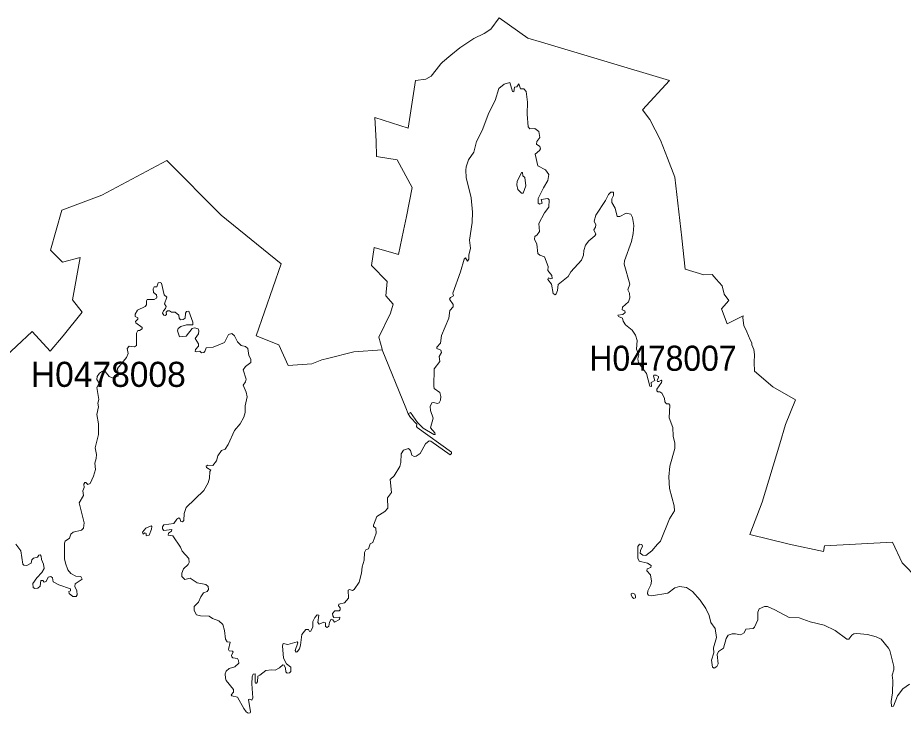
# Model space of a CAD drawing. Extents: x 369010 to 739155, y 6377141 to 6616555.
# Drawn here: x 458627 to 462156, y 6488133 to 6490906 of the extents above; entities that cross this region are included whole.
import ezdxf
from ezdxf.enums import TextEntityAlignment as Align

# ---------------------------------------------------------------- set-up
doc = ezdxf.new("R2010")
doc.units = 0
doc.header["$LTSCALE"] = 40
doc.layers.add('1', color=7, linetype='Continuous', lineweight=13)
doc.layers.add('2', color=7, linetype='Continuous')

msp = doc.modelspace()

# ---------------------------------------------------------------- linework, layer by layer
at = {"layer": '1'}
for points in [[(458559.95, 6489537.73), (458684.58, 6489654.58), (458756.74, 6489576.29), (458807.88, 6489637.7), (458884.5, 6489732.03), (458844.95, 6489781.02), (458876.23, 6489950), (458806.22, 6489931.96), (458758.06, 6489978.8), (458802.58, 6490138.68), (458962.62, 6490198.75), (459220.97, 6490335.96), (459437.78, 6490118.15), (459676.44, 6489924.85), (459577.63, 6489638.36), (459667.83, 6489601.29), (459704.25, 6489519.86), (459799.58, 6489526.64), (459838.47, 6489542.7), (459862.14, 6489547.66), (459965.91, 6489574.31), (460079.77, 6489582.58), (460078.95, 6489584.4), (460066.7, 6489632.57), (460111.88, 6489728.06), (460123.3, 6489764.14), (460093.51, 6489797.41), (460098.97, 6489854.84), (460036.74, 6489918.39), (460047.34, 6489990.39), (460144.82, 6489962.08), (460164.18, 6490057.58), (460176.76, 6490113.02), (460198.61, 6490228.88), (460138.86, 6490339.76), (460056.77, 6490351.85), (460055.94, 6490413.74), (460050.48, 6490508.25), (460182.39, 6490465.22), (460211.68, 6490655.55), (460253.39, 6490660.68), (460274.24, 6490672.92), (460295.09, 6490697.25), (460312.47, 6490721.42), (460319.09, 6490728.86), (460352.36, 6490756.17), (460388.27, 6490786.13), (460444.05, 6490822.7), (460485.26, 6490842.4), (460511.9, 6490860.27), (460545.01, 6490905.62), (460659.7, 6490823.53), (460713.82, 6490808.31), (461224.57, 6490654.88), (461116.82, 6490538.53), (461145.29, 6490500.47), (461187.99, 6490417.72), (461216.29, 6490346.05), (461245.58, 6490270.09), (461272.73, 6490028.12), (461272.89, 6490026.96), (461286.79, 6489903), (461361.11, 6489880.49), (461394.04, 6489882.31), (461409.6, 6489863.28), (461433.76, 6489837.62), (461442.2, 6489803.86), (461460.41, 6489779.2), (461430.78, 6489744.94), (461454.62, 6489685.2), (461517.18, 6489717.47), (461516.51, 6489708.86), (461519.99, 6489679.4), (461532.07, 6489653.42), (461545.97, 6489622.14), (461552.93, 6489610.06)], [(461286.79, 6489903), (461272.89, 6490026.96), (461272.73, 6490028.12), (461245.58, 6490270.09), (461216.29, 6490346.05), (461187.99, 6490417.72), (461145.29, 6490500.47), (461116.82, 6490538.53), (461224.57, 6490654.88), (460713.82, 6490808.31), (460659.7, 6490823.53), (460545.01, 6490905.62), (460511.9, 6490860.27), (460485.26, 6490842.4), (460444.05, 6490822.7), (460388.27, 6490786.13), (460352.36, 6490756.17), (460319.09, 6490728.86), (460312.47, 6490721.42), (460295.09, 6490697.25), (460274.24, 6490672.92), (460253.39, 6490660.68), (460211.68, 6490655.55), (460182.39, 6490465.22), (460050.48, 6490508.25), (460055.94, 6490413.74), (460056.77, 6490351.85), (460138.86, 6490339.76), (460198.61, 6490228.88), (460176.76, 6490113.02), (460164.18, 6490057.58), (460144.82, 6489962.08), (460047.34, 6489990.39), (460036.74, 6489918.39), (460098.97, 6489854.84), (460093.51, 6489797.41), (460123.3, 6489764.14), (460111.88, 6489728.06), (460066.7, 6489632.57), (460078.95, 6489584.4), (460079.77, 6489582.58)], [(460079.77, 6489582.58), (460173.61, 6489350.55), (460182.88, 6489327.54), (460192.81, 6489332.18), (460202.08, 6489318.44), (460219.62, 6489292.45), (460242.63, 6489269.62), (460285, 6489244.79), (460290.13, 6489245.12), (460289.8, 6489251.41), (460272.26, 6489271.27), (460282.19, 6489309.5), (460271.26, 6489340.29), (460270.27, 6489355.51), (460276.72, 6489371.23), (460284.67, 6489372.72), (460298.74, 6489368.59), (460305.85, 6489370.57), (460311.15, 6489381.16), (460313.13, 6489396.39), (460308.67, 6489411.45), (460285.99, 6489428.33), (460284.67, 6489437.27), (460286.98, 6489506.29), (460309.33, 6489535.58), (460306.02, 6489555.77), (460316.28, 6489570.83), (460313.13, 6489580.6), (460296.92, 6489586.72), (460297.08, 6489592.84), (460311.48, 6489609.06), (460315.62, 6489639.68), (460345.41, 6489708.7), (460348.55, 6489739.32), (460361.63, 6489753.38), (460361.96, 6489762.65), (460347.39, 6489784), (460351.37, 6489790.13), (460363.61, 6489797.74), (460361.3, 6489808.33), (460391.42, 6489892.74), (460405.98, 6489943.38), (460410.78, 6489948.02), (460419.22, 6489935.11), (460424.19, 6489942.72), (460424.85, 6489959.77), (460431.3, 6489987.24), (460427.83, 6490019.68), (460438.26, 6490090.02), (460439.91, 6490130.24), (460434.45, 6490187.67), (460414.09, 6490269.42), (460412.44, 6490297.89), (460414.59, 6490311.63), (460423.86, 6490338.77), (460444.71, 6490369.72), (460455.3, 6490411.92), (460477.98, 6490455.95), (460504.79, 6490526.12), (460529.61, 6490575.44), (460544.01, 6490623.93), (460565.69, 6490641.15), (460587.37, 6490646.94), (460598.63, 6490611.52), (460603.43, 6490610.86), (460606.9, 6490628.73), (460615.51, 6490630.06), (460623.62, 6490642.31), (460631.07, 6490621.62), (460643.32, 6490622.28), (460653.58, 6490612.02), (460658.38, 6490568.99), (460656.72, 6490521.16), (460660.53, 6490470.35), (460667.98, 6490462.9), (460687.01, 6490463.89), (460703.06, 6490451.81), (460707.2, 6490428.47), (460695.12, 6490411.92), (460694.46, 6490401.99), (460708.19, 6490392.06), (460710.01, 6490382.8), (460706.87, 6490376.84), (460688.99, 6490362.11), (460699.26, 6490314.77), (460729.87, 6490299.22), (460743.61, 6490280.68), (460739.8, 6490256.68), (460721.6, 6490227.88), (460700.41, 6490184.52), (460701.08, 6490165.98), (460707.86, 6490162.51), (460716.47, 6490165.98), (460713.16, 6490180.71), (460739.47, 6490184.85), (460744.6, 6490180.05), (460743.61, 6490150.1), (460726.07, 6490128.25), (460703.72, 6490085.88), (460706.54, 6490053.94)], [(460182.88, 6489327.54), (460173.61, 6489350.55), (460079.77, 6489582.58), (459965.91, 6489574.31), (459862.14, 6489547.66), (459838.47, 6489542.7), (459799.58, 6489526.64), (459704.25, 6489519.86), (459667.83, 6489601.29), (459577.63, 6489638.36), (459676.44, 6489924.85), (459437.78, 6490118.15), (459220.97, 6490335.96), (458962.62, 6490198.75), (458802.58, 6490138.68), (458758.06, 6489978.8), (458806.22, 6489931.96), (458876.23, 6489950), (458844.95, 6489781.02), (458884.5, 6489732.03), (458807.88, 6489637.7), (458756.74, 6489576.29), (458684.58, 6489654.58), (458559.95, 6489537.73)], [(460706.54, 6490053.94), (460697.27, 6490040.53), (460687.34, 6490033.42), (460686.18, 6490023.32), (460695.95, 6490002.47), (460699.59, 6489965.72), (460708.19, 6489959.1), (460726.73, 6489952.65), (460740.3, 6489914.42), (460738.81, 6489897.7), (460756.02, 6489878.67), (460756.69, 6489866.75), (460751.89, 6489864.93), (460741.96, 6489869.07), (460738.81, 6489862.28), (460754.37, 6489843.42), (460760.82, 6489806.18), (460768.11, 6489801.71), (460772.57, 6489804.52), (460777.7, 6489818.59), (460780.68, 6489842.26), (460819.91, 6489873.87), (460831.33, 6489892.74), (460873.53, 6489939.91), (460881.48, 6489959.1), (460883.46, 6489978.3), (460889.75, 6489998.99), (460902.99, 6490016.2), (460927.15, 6490036.4), (460930.13, 6490043.35), (460923.02, 6490059.73), (460929.8, 6490071.48), (460930.3, 6490080.42), (460924.67, 6490094.82), (460930.3, 6490118.15), (460968.86, 6490176.74), (460980.94, 6490201.57), (460990.21, 6490210.34), (461001.63, 6490209.68), (461001.63, 6490197.27), (460993.85, 6490184.19), (460994.51, 6490168.96), (461007.59, 6490146.12), (461016.03, 6490112.69), (461026.13, 6490112.69), (461051.12, 6490126.1), (461069.98, 6490122.62), (461077.27, 6490109.22), (461082.07, 6490077.27), (461079.42, 6490045.33), (461072.47, 6490013.39), (461044.33, 6489936.76), (461043.34, 6489924.02), (461066.01, 6489843.42), (461058.4, 6489820.74), (461064.52, 6489807.34), (461066.34, 6489789.13), (461061.38, 6489773.24), (461037.38, 6489751.56), (461036.06, 6489740.97), (461045.99, 6489737.49), (461048.14, 6489731.04), (461038.87, 6489723.1), (461018.18, 6489719.62), (461020.5, 6489714.82), (461036.72, 6489708.53), (461039.86, 6489696.28), (461048.8, 6489682.22), (461075.12, 6489660.2), (461089.35, 6489640.34), (461095.47, 6489619.33), (461092.66, 6489584.24), (461102.26, 6489561.9), (461098.29, 6489545.84), (461100.93, 6489529.62), (461132.88, 6489487.09), (461145.62, 6489437.6), (461151.91, 6489435.95), (461151.74, 6489451.67), (461166.31, 6489459.94), (461160.35, 6489476.5), (461161.84, 6489480.8), (461171.11, 6489481.29), (461180.38, 6489476.33), (461181.04, 6489470.87), (461174.42, 6489460.61), (461176.9, 6489456.14), (461182.03, 6489456.14), (461190.64, 6489460.61), (461193.45, 6489458.95), (461192.62, 6489451.67), (461173.42, 6489425.19), (461173.26, 6489418.4), (461177.89, 6489413.93), (461185.18, 6489414.6), (461193.45, 6489408.8), (461204.37, 6489388.78), (461206.03, 6489374.38), (461212.65, 6489367.1), (461221.92, 6489366.77)], [(462213.62, 6488669.83), (462151.39, 6488733.05), (462112.16, 6488815.8), (461841.23, 6488801.07), (461837.76, 6488778.4), (461700.72, 6488807.86), (461544.48, 6488846.09), (461592.81, 6488974.52), (461663.48, 6489207.22), (461686.98, 6489284.51), (461725.71, 6489382.32), (461636.17, 6489434.79), (461563.35, 6489497.18), (461561.7, 6489531.94), (461563.35, 6489563.22), (461559.88, 6489583.91), (461552.93, 6489601.29), (461552.93, 6489610.06), (461545.97, 6489622.14), (461532.07, 6489653.42), (461519.99, 6489679.4), (461516.51, 6489708.86), (461517.18, 6489717.47), (461454.62, 6489685.2), (461430.78, 6489744.94), (461460.41, 6489779.2), (461442.2, 6489803.86), (461433.76, 6489837.62), (461409.6, 6489863.28), (461394.04, 6489882.31), (461361.11, 6489880.49), (461286.79, 6489903)], [(458837.5, 6488630.11), (458837.5, 6488622), (458830.55, 6488618.19), (458832.04, 6488610.91), (458847.43, 6488598.5), (458859.51, 6488598.99), (458863.98, 6488605.12), (458862.49, 6488621.67), (458855.04, 6488639.38), (458856.7, 6488649.8), (458884.17, 6488668.01), (458879.04, 6488678.6), (458858.52, 6488680.42), (458838.83, 6488690.35), (458827.24, 6488704.75), (458817.14, 6488731.56), (458814.16, 6488749.44), (458813.01, 6488811.5), (458816.48, 6488819.78), (458833.69, 6488830.86), (458839.16, 6488847.25), (458848.42, 6488855.19), (458881.86, 6488863.47), (458888.64, 6488870.75), (458892.12, 6488891.94), (458872.09, 6488971.71), (458888.64, 6489002), (458885.99, 6489020.53), (458892.45, 6489033.44), (458889.97, 6489047.01), (458894.43, 6489053.8), (458898.57, 6489053.47), (458906.52, 6489045.85), (458915.78, 6489048.67), (458929.52, 6489078.46), (458937.13, 6489104.61), (458933.99, 6489130.76), (458939.78, 6489148.63), (458940.94, 6489165.18), (458935.31, 6489190.84), (458948.39, 6489244.46), (458948.39, 6489286.5), (458941.77, 6489324.4), (458949.05, 6489354.35), (458946.73, 6489369.58), (458950.71, 6489383.98), (458942.93, 6489431.31), (458951.53, 6489449.52), (458942.93, 6489464.08), (458944.25, 6489475.67), (458953.68, 6489489.07), (458965.6, 6489496.69), (458975.86, 6489495.03), (458992.08, 6489476), (459007.97, 6489469.21), (459027.5, 6489477.49), (459024.69, 6489507.28), (459060.77, 6489550.81), (459067.06, 6489567.69), (459063.91, 6489587.71), (459071.03, 6489595.99), (459093.04, 6489594), (459099.99, 6489599.13), (459099.99, 6489648.62), (459105.45, 6489658.55), (459112.07, 6489658.55), (459123, 6489665), (459122.66, 6489671.29), (459098.17, 6489689), (459096.35, 6489695.13), (459105.12, 6489703.57), (459106.11, 6489709.03), (459095.69, 6489715.15), (459095.52, 6489724.09), (459104.13, 6489739.98), (459134.75, 6489754.71), (459140.54, 6489761.49), (459139.88, 6489777.05), (459143.52, 6489783.17), (459171.49, 6489783.17), (459180.09, 6489787.97), (459182.08, 6489792.11), (459179.6, 6489801.71), (459168.67, 6489810.98), (459166.69, 6489825.21), (459170.33, 6489832.83), (459182.08, 6489832.49), (459187.38, 6489848.88), (459195.16, 6489850.53), (459200.45, 6489847.56), (459210.55, 6489800.72), (459221.64, 6489792.44), (459212.53, 6489765.8), (459218.16, 6489754.05), (459216.17, 6489746.1), (459208.23, 6489737.49), (459204.59, 6489727.73), (459208.73, 6489720.12), (459215.02, 6489718.63), (459220.15, 6489722.77)], [(459220.15, 6489722.77), (459218.33, 6489732.2), (459223.62, 6489736.83), (459232.56, 6489737.83), (459240.17, 6489732.7), (459255.07, 6489732.36), (459268.64, 6489720.12), (459270.46, 6489708.04), (459276.25, 6489702.08), (459285.85, 6489702.41), (459294.46, 6489708.37), (459295.12, 6489727.56), (459299.26, 6489734.35), (459308.86, 6489736.5), (459325.08, 6489692.81), (459325.41, 6489681.22), (459299.26, 6489681.89), (459277.58, 6489674.93), (459266.98, 6489667.49), (459263.84, 6489658.22), (459272.45, 6489634.39), (459298.6, 6489636.87), (459321.93, 6489666.82), (459331.2, 6489669.14), (459345.6, 6489665.34), (459349.4, 6489657.06), (459347.42, 6489646.14), (459334.01, 6489627.6), (459347.09, 6489606.25), (459347.75, 6489596.65), (459335.01, 6489582.91), (459334.18, 6489575.63), (459340.47, 6489573.65), (459352.88, 6489576.46), (459359, 6489570.5), (459368.44, 6489571), (459373.24, 6489575.63), (459377.71, 6489590.2), (459405.84, 6489592.84), (459451.02, 6489611.05), (459466.91, 6489642.66), (459479.66, 6489647.46), (459491.24, 6489637.2), (459502.99, 6489613.2), (459517.72, 6489599.8), (459534.44, 6489595), (459544.7, 6489587.88), (459548.01, 6489559.25), (459556.62, 6489544.85), (459555.95, 6489531.11), (459534.93, 6489515.22), (459525.67, 6489502.15), (459537.09, 6489464.41), (459534.93, 6489453.99), (459526, 6489441.74), (459538.08, 6489413.11), (459541.06, 6489394.57), (459533.61, 6489358.82), (459533.61, 6489331.84), (459528.48, 6489313.97), (459513.25, 6489287.16), (459491.57, 6489260.35), (459465.59, 6489204.9), (459453.51, 6489186.7), (459439.44, 6489180.57), (459424.38, 6489158.89), (459419.25, 6489139.69), (459404.19, 6489120.83), (459384.33, 6489122.32), (459378.53, 6489117.68), (459379.53, 6489112.39), (459397.24, 6489102.62), (459392.44, 6489096.83), (459391.61, 6489071.01), (459385.48, 6489052.14), (459368.6, 6489021.86), (459297.93, 6488953.17), (459289.99, 6488930.17), (459288.66, 6488902.03), (459284.2, 6488897.07), (459276.91, 6488897.4), (459273.11, 6488910.14), (459268.64, 6488912.62), (459260.69, 6488907.49), (459249.44, 6488889.29), (459209.88, 6488884.49), (459204.42, 6488876.87), (459204.09, 6488868.27), (459209.22, 6488862.48), (459241.5, 6488865.79), (459240.17, 6488859.33), (459227.43, 6488850.72), (459227.1, 6488843.11), (459244.64, 6488841.13), (459276.25, 6488795.45), (459282.38, 6488779.23), (459308.53, 6488750.76), (459310.84, 6488733.88), (459306.87, 6488725.77), (459287.51, 6488709.22)], [(461552.93, 6489610.06), (461552.93, 6489601.29), (461559.88, 6489583.91), (461563.35, 6489563.22), (461561.7, 6489531.94), (461563.35, 6489497.18), (461636.17, 6489434.79), (461725.71, 6489382.32), (461686.98, 6489284.51), (461663.48, 6489207.22), (461592.81, 6488974.52), (461544.48, 6488846.09), (461700.72, 6488807.86), (461837.76, 6488778.4), (461841.23, 6488801.07), (462112.16, 6488815.8), (462151.39, 6488733.05), (462213.62, 6488669.83)], [(461221.92, 6489366.77), (461225.39, 6489361.64), (461222.25, 6489310.49), (461238.14, 6489272.59), (461238.47, 6489237.34), (461244.92, 6489209.37), (461244.92, 6489188.19), (461225.72, 6489118.01), (461221.26, 6489075.81), (461224.23, 6489029.8), (461243.27, 6488959.63), (461243.6, 6488940.43), (461224.4, 6488908.49), (461188.98, 6488818.78), (461175.91, 6488807.86), (461153.89, 6488780.72), (461130.56, 6488761.68), (461117.48, 6488764.17), (461107.22, 6488772.11), (461108.22, 6488782.7), (461116.49, 6488799.25), (461113.68, 6488806.7), (461104.08, 6488807.53), (461097.46, 6488798.26), (461097.79, 6488751.42), (461103.09, 6488739.51), (461136.02, 6488731.89), (461151.08, 6488722.96), (461150.42, 6488714.02), (461135.36, 6488709.55), (461134.37, 6488700.94), (461148.76, 6488685.55), (461151.91, 6488659.4), (461150.09, 6488645.33), (461137.68, 6488620.84), (461136.02, 6488608.92), (461140.49, 6488604.79), (461151.91, 6488602.14), (461217.12, 6488612.23), (461245.25, 6488633.25), (461264.45, 6488638.71), (461291.93, 6488634.25), (461315.43, 6488618.52), (461346.21, 6488584.1), (461369.38, 6488550.83), (461382.29, 6488523.36), (461388.91, 6488495.22), (461406.45, 6488471.06), (461411.92, 6488435.97), (461399.17, 6488393.77), (461400.99, 6488374.57), (461391.72, 6488344.61), (461395.7, 6488317.14), (461401.65, 6488312.67), (461413.24, 6488319.62), (461418.37, 6488330.88), (461413.57, 6488367.62), (461419.03, 6488379.04), (461440.05, 6488392.44), (461450.31, 6488431.17), (461457.76, 6488444.58), (461474.48, 6488450.2), (461487.22, 6488450.54), (461505.76, 6488446.73), (461512.21, 6488448.38), (461521.15, 6488454.67), (461528.76, 6488468.74), (461557.89, 6488470.73), (461563.52, 6488476.69), (461576.1, 6488506.15), (461576.1, 6488536.1), (461581.56, 6488549.18), (461602.25, 6488559.44), (461614.33, 6488559.11), (461644.45, 6488546.03), (461701.55, 6488514.75), (461740.77, 6488514.09), (461784.3, 6488498.2), (461840.41, 6488484.8), (461884.76, 6488463.11), (461930.77, 6488428.52), (461938.88, 6488429.19), (461950.3, 6488444.91), (461958.08, 6488449.87), (461970.82, 6488451.53), (462012.86, 6488448.05), (462047.95, 6488437.79), (462067.15, 6488428.85), (462096.94, 6488392.77), (462101.9, 6488383.51), (462118.29, 6488320.28), (462117.62, 6488306.22), (462111.17, 6488285.2), (462114.48, 6488264.01), (462112.49, 6488214.86), (462107.36, 6488179.77), (462109.02, 6488160.9), (462116.63, 6488162.23), (462133.35, 6488203.44), (462153.37, 6488230.25)], [(459822.91, 6488494.73), (459827.71, 6488488.6), (459847.24, 6488496.88), (459853.36, 6488493.4), (459854.19, 6488479.33), (459860.81, 6488475.36), (459867.1, 6488480.82), (459869.42, 6488497.04), (459876.54, 6488508.63), (459883.32, 6488505.48), (459888.78, 6488497.04), (459909.14, 6488507.8), (459910.46, 6488516.41), (459886.8, 6488514.75), (459882.66, 6488521.54), (459881.67, 6488531.63), (459890.93, 6488542.23), (459908.15, 6488541.56), (459912.61, 6488546.36), (459912.61, 6488553.15), (459905.66, 6488562.09), (459906.66, 6488567.71), (459929, 6488573.51), (459945.55, 6488592.37), (459943.73, 6488624.32), (459949.03, 6488626.47), (459961.27, 6488622.66), (459967.23, 6488626.14), (459987.75, 6488656.26), (459997.35, 6488692.01), (459999.84, 6488717.49), (460007.78, 6488743.15), (460008.44, 6488774.1), (460014.57, 6488784.36), (460025.16, 6488789.32), (460032.11, 6488808.19), (460042.04, 6488814.64), (460055.11, 6488851.72), (460054.45, 6488871.08), (460045.18, 6488878.2), (460044.19, 6488883), (460057.6, 6488917.75), (460089.54, 6488937.61), (460102.45, 6488951.35), (460100.13, 6488991.9), (460117.01, 6489013.91), (460111.05, 6489064.89), (460126.94, 6489080.28), (460149.62, 6489117.35), (460153.75, 6489132.74), (460155.08, 6489167.17), (460164.68, 6489182.39), (460183.88, 6489188.52), (460191.82, 6489180.57), (460198.11, 6489162.37), (460207.05, 6489156.24), (460214.49, 6489157.57), (460231.04, 6489168.99), (460251.9, 6489207.05), (460266.46, 6489218.81), (460272.59, 6489218.31), (460350.54, 6489163.36), (460355.67, 6489168.49), (460356.17, 6489174.78), (460218.96, 6489272.59), (460215.82, 6489276.9), (460217.64, 6489285.5), (460192.81, 6489311.82), (460182.88, 6489327.54)], [(458619.7, 6488807.53), (458640.22, 6488780.72), (458647.17, 6488728.09), (458651.64, 6488724.28), (458663.56, 6488722.29), (458680.44, 6488732.22), (458683.25, 6488745.3), (458690.04, 6488751.09), (458705.59, 6488755.89), (458711.39, 6488764.17), (458717.18, 6488764.5), (458720.99, 6488760.03), (458721.65, 6488746.29), (458729.26, 6488728.42), (458731.91, 6488710.54), (458723.14, 6488694.49), (458703.77, 6488673.47), (458688.05, 6488650.13), (458688.71, 6488634.91), (458695.5, 6488630.6), (458707.91, 6488631.6), (458716.68, 6488640.2), (458719.5, 6488663.04), (458726.78, 6488662.88), (458732.74, 6488656.26), (458740.18, 6488659.07), (458748.79, 6488675.79), (458758.56, 6488678.1), (458765.34, 6488672.81), (458768.82, 6488657.25), (458790.33, 6488645.67), (458837.5, 6488630.11)], [(459287.51, 6488709.22), (459280.72, 6488691.34), (459281.71, 6488678.6), (459292.64, 6488667.02), (459313.66, 6488671.81), (459342.62, 6488652.78), (459376.88, 6488646.33), (459385.82, 6488638.38), (459387.14, 6488626.14), (459381.68, 6488618.19), (459367.94, 6488614.05), (459356.69, 6488598.17), (459347.75, 6488576.65), (459330.87, 6488559.44), (459330.54, 6488543.22), (459340.14, 6488525.67), (459355.53, 6488521.54), (459390.62, 6488520.54), (459403.36, 6488511.28), (459428.52, 6488501.68), (459444.24, 6488487.28), (459451.19, 6488463.28), (459455.16, 6488428.19), (459461.12, 6488418.59), (459473.7, 6488416.77), (459467.57, 6488388.31), (459470.22, 6488382.18), (459482.97, 6488381.69), (459486.11, 6488376.56), (459478.66, 6488365.63), (459479.66, 6488359.01), (459484.46, 6488354.54), (459502.33, 6488351.23), (459507.46, 6488343.95), (459508.79, 6488332.7), (459492.73, 6488318.63), (459469.23, 6488311.68), (459458.31, 6488301.75), (459453.18, 6488290.33), (459455.16, 6488273.61), (459458.31, 6488264.67), (459487.6, 6488228.26), (459487.6, 6488217.51), (459478.17, 6488207.58), (459480.65, 6488202.45), (459503.32, 6488197.98), (459528.48, 6488152.63), (459537.75, 6488138.89), (459545.86, 6488133.43), (459553.47, 6488135.75), (459554.8, 6488138.89), (459547.02, 6488188.38), (459550.82, 6488189.7), (459559.76, 6488185.89), (459564.23, 6488194.5), (459560.42, 6488251.27), (459561.75, 6488278.41), (459565.22, 6488289.5), (459573.5, 6488290.33), (459573.33, 6488257.89), (459575.15, 6488252.92), (459578.96, 6488253.26), (459582.43, 6488258.39), (459584.42, 6488281.72), (459592.36, 6488285.2), (459616.03, 6488303.4), (459638.37, 6488306.88), (459652.44, 6488305.22), (459669.99, 6488314), (459684.05, 6488326.41), (459688.52, 6488325.08), (459694.48, 6488313.83), (459695.14, 6488298.93), (459700.6, 6488293.47), (459709.87, 6488294.13), (459715.33, 6488299.6), (459716, 6488317.14), (459697.79, 6488329.88), (459686.54, 6488353.55), (459682.07, 6488402.71), (459685.38, 6488411.64), (459703.58, 6488408.17), (459741.15, 6488418.26), (459743.8, 6488414.79), (459732.88, 6488383.51), (459737.02, 6488376.56), (459740.66, 6488377.71), (459749.59, 6488390.62), (459754.23, 6488404.53), (459759.36, 6488447.39), (459775.08, 6488467.91), (459785.51, 6488466.76), (459790.14, 6488458.81), (459795.11, 6488460.47), (459802.89, 6488478.01), (459803.55, 6488498.86), (459810.5, 6488515.08), (459819.77, 6488526.01), (459826.72, 6488525.01), (459822.91, 6488494.73)], [(462153.37, 6488230.25), (462180.19, 6488248.95)]]:
    msp.add_lwpolyline(points, dxfattribs=at)
for points in [[(460641, 6490206.53), (460651.59, 6490235.5), (460647.45, 6490268.76), (460640.17, 6490275.22), (460638.35, 6490288.46), (460634.05, 6490288.62), (460617, 6490252.21), (460616.17, 6490239.14), (460620.48, 6490220.6), (460634.54, 6490205.87)], [(459158.58, 6488881.18), (459137.73, 6488871.25), (459123.99, 6488855.69), (459127.3, 6488846.92), (459133.42, 6488852.21), (459138.72, 6488849.57), (459138.72, 6488842.28), (459142.19, 6488840.3), (459150.63, 6488843.94), (459160.73, 6488867.11), (459161.23, 6488877.87)], [(461082.23, 6488591.05), (461088.36, 6488593.37), (461088.69, 6488600.81), (461085.54, 6488607.6), (461076.94, 6488612.56), (461072.14, 6488609.59), (461070.98, 6488604.12), (461076.77, 6488594.36)]]:
    msp.add_lwpolyline(points, close=True, dxfattribs=at)

# ---------------------------------------------------------------- texts
at = {"layer": '2', "width": 0.95}
msp.add_text('H0478007', height=100, dxfattribs=at).set_placement((461198.23, 6489498.46), align=Align.CENTER)
at = {"layer": '2'}
msp.add_text('H0478008', height=100, dxfattribs=at).set_placement((458988.22, 6489434.27), align=Align.CENTER)

doc.saveas('drawing.dxf')
